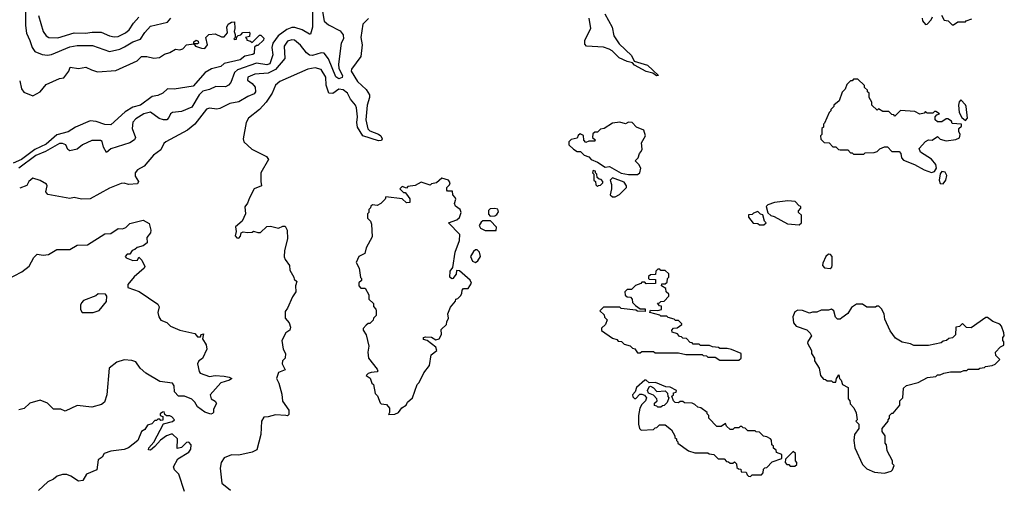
# Model space of a CAD drawing. Extents: x 2210602 to 2357277, y 510288 to 673808.
# Tile 364 of 464: x 2295265 to 2301960, y 621009 to 624195. Entities that reach past the tile are written whole.
import ezdxf

# ---------------------------------------------------------------- set-up
doc = ezdxf.new("R2010")
doc.units = 0

msp = doc.modelspace()

# ---------------------------------------------------------------- linework, layer by layer
at = {"layer": '0CON05XD'}
for points in [[(2295304.5, 624325), (2295304.5, 624154.5), (2295312.4, 624102.4), (2295334.6, 624054.6), (2295348.9, 624005), (2295368.3, 623978.3), (2295418.3, 623958.3), (2295455, 623953.3), (2295482, 623958), (2295605, 624009.5), (2295655, 624018.5), (2295760.3, 624020.3), (2295875, 623978.1), (2295945, 623995.5), (2295978.7, 624011.3), (2296035, 624045.6), (2296086.7, 624063.3), (2296115, 624108.8), (2296155, 624150), (2296270.9, 624179.1), (2296292.5, 624205)], [(2297320.8, 624265), (2297335.6, 624185), (2297365, 624159.4), (2297445, 624118.6), (2297465, 624092.5), (2297467.1, 624065), (2297452, 624035), (2297431.7, 623891.7), (2297434.2, 623864.2), (2297458.9, 623815), (2297457.9, 623802.1), (2297435, 623792.3), (2297415, 623805.6), (2297365, 623928.6), (2297335, 623967.3), (2297315, 623969.5), (2297255, 623951.9), (2297235, 623954.2), (2297215, 623968.8), (2297175, 624021.2), (2297132.5, 624055), (2297115, 624058), (2297085, 624048.8), (2297062.9, 624015), (2297067.8, 623932.2), (2297004, 623856), (2296955, 623832.3), (2296865, 623825.5), (2296816.2, 623805), (2296814, 623785), (2296845, 623762), (2296865.5, 623735.5), (2296868.2, 623705), (2296858.9, 623691.1), (2296816.2, 623673.8), (2296755, 623636.5), (2296695, 623624.2), (2296625, 623590.8), (2296605, 623586), (2296555, 623592.5), (2296535, 623585.8), (2296455.4, 623484.6), (2296405, 623443.3), (2296258, 623365), (2296245, 623353.8), (2296225, 623310), (2296175, 623274), (2296111.3, 623198.7), (2296065.9, 623174.1), (2296051.2, 623155), (2296051.2, 623131.2), (2296072.5, 623095), (2296065, 623080), (2296005, 623075.7), (2295975, 623084.2), (2295955, 623082.5), (2295875, 623050), (2295745, 622977.1), (2295684.3, 622974.3), (2295635, 622986.2), (2295605, 622978.8), (2295456.1, 623006.1), (2295443.3, 623025), (2295452.5, 623065), (2295446.4, 623076.4), (2295405, 623102.5), (2295355, 623116.7), (2295326.7, 623095), (2295313, 623067), (2295265, 623048.8)], [(2297255.3, 624265), (2297256.6, 624145), (2297243, 624097), (2297235, 624096.2), (2297185.9, 624125.9), (2297135, 624141.9), (2297115, 624141.6), (2297080.7, 624129.3), (2297022.2, 624085), (2296986.4, 624035), (2296979.1, 624005), (2296987.3, 623955), (2296966.1, 623893.9), (2296945, 623888.2), (2296875, 623900.5), (2296745, 623854.2), (2296724.7, 623835), (2296700.9, 623769.1), (2296685, 623749.2), (2296665, 623738.6), (2296599.8, 623740.2), (2296555, 623720.5), (2296510.5, 623709.5), (2296486.4, 623685), (2296435, 623600), (2296365, 623571.5), (2296305, 623564.4), (2296290.6, 623555), (2296279.9, 623530.1)], [(2295265, 623780), (2295278, 623725), (2295292.9, 623702.9), (2295355, 623677.1), (2295404.5, 623705.5), (2295445.9, 623754.1), (2295535, 623794.2), (2295565, 623800), (2295600, 623845), (2295608.3, 623871.7), (2295665, 623864), (2295715, 623873.3), (2295753.2, 623853.2), (2295795, 623840.6), (2295919.7, 623850.3), (2296064.3, 623915.7), (2296094.2, 623945.8), (2296130, 623945), (2296176.4, 623933.6), (2296215, 623938.8), (2296249.3, 623960.7), (2296285, 623971.2), (2296325, 623993.8), (2296355, 623990), (2296373.6, 623996.4), (2296400, 624025), (2296450, 624030), (2296450, 624045), (2296465, 624056.7), (2296478.3, 624048.3), (2296480, 624035), (2296475, 624030), (2296450, 624030), (2296460, 624015), (2296500.7, 624000.7), (2296525, 624000), (2296542.5, 624025), (2296530, 624075), (2296550, 624095), (2296595, 624100), (2296638.3, 624078.3), (2296655, 624077.5), (2296677.5, 624105), (2296672.5, 624145), (2296683.3, 624165), (2296705, 624177.5), (2296725, 624180), (2296727.5, 624135), (2296722.5, 624115), (2296730, 624095), (2296730, 624075), (2296720, 624065), (2296725, 624060), (2296738.3, 624061.7), (2296741.7, 624078.3), (2296751.7, 624088.3), (2296768.3, 624091.7), (2296781.7, 624108.3), (2296825, 624110), (2296830, 624105), (2296828.3, 624081.7), (2296800, 624075), (2296810, 624065), (2296810, 624055), (2296835, 624050), (2296845, 624040), (2296895, 624090), (2296905, 624090), (2296925, 624070), (2296922.5, 624055), (2296885, 624020), (2296875, 624020), (2296861.7, 624008.3), (2296860, 623965), (2296850.7, 623959.3), (2296795, 623946.2), (2296765, 623922.5), (2296655, 623896.7), (2296633.6, 623876.4), (2296568.3, 623861.7), (2296526.2, 623835), (2296445, 623742), (2296315, 623723.8), (2296270, 623725), (2296237.5, 623695), (2296205, 623680), (2296165, 623672), (2296085.7, 623615), (2296035, 623600), (2295982.1, 623567.9), (2295885, 623480), (2295845, 623482), (2295785, 623503.6), (2295745, 623507.5), (2295645, 623464.6), (2295595, 623432.5), (2295517.6, 623412.4), (2295445, 623348), (2295367, 623313), (2295276.4, 623245), (2295221.2, 623218.8)], [(2295393.4, 624223.4), (2295423.8, 624115), (2295445.8, 624085.8), (2295464.3, 624074.3), (2295525, 624072.2), (2295635, 624105.6), (2295713.6, 624103.6), (2295758.8, 624111.2), (2295819.8, 624109.8), (2295875, 624084.4), (2295907.4, 624077.4), (2295935, 624080.9), (2295984.3, 624105), (2296010, 624125), (2296038.1, 624171.9), (2296075, 624212.9)], [(2297636.4, 624203.6), (2297597.5, 624165), (2297584.3, 624075), (2297594.3, 624024.3), (2297585.6, 623944.4), (2297522.2, 623857.8), (2297520, 623845), (2297562.5, 623775), (2297621.1, 623721.1), (2297644.5, 623685), (2297644.5, 623665), (2297627.7, 623615), (2297619.7, 623515), (2297633.3, 623453.3), (2297645, 623440), (2297705, 623417.8), (2297720, 623405), (2297730, 623385), (2297725.5, 623374.5), (2297705, 623372.3), (2297597.5, 623405), (2297562.1, 623465), (2297556.8, 623495), (2297561.6, 623535), (2297555.8, 623595.8), (2297547.9, 623615), (2297513.6, 623653.6), (2297493.1, 623695), (2297465, 623718.5), (2297435, 623721.8), (2297395, 623694.2), (2297366, 623696), (2297349.1, 623749.1), (2297345.6, 623805), (2297315, 623856), (2297275, 623867.8), (2297225, 623859.6), (2297034, 623775), (2297005, 623750), (2296982.5, 623695), (2296940, 623635), (2296895, 623584.3), (2296820, 623525), (2296804.2, 623495), (2296783.8, 623385), (2296790, 623365), (2296843.3, 623315), (2296942.5, 623265), (2296956.7, 623245), (2296903.8, 623155), (2296903.8, 623095), (2296910, 623065), (2296860, 623045), (2296826.7, 622985), (2296815, 622947.5), (2296796.1, 622923.9), (2296800, 622875), (2296776.7, 622825), (2296733, 622787), (2296737.5, 622755), (2296730, 622725), (2296741.7, 622711.7), (2296755, 622710), (2296767, 622723), (2296770, 622745), (2296785, 622752.5), (2296815, 622747.5), (2296845, 622750), (2296855, 622757.5), (2296885, 622747.5), (2296901.7, 622748.3), (2296945, 622790), (2296970.7, 622790.7), (2297025, 622778.8), (2297055, 622791.2), (2297070.7, 622790.7), (2297083.3, 622765), (2297086.2, 622705), (2297066.7, 622625), (2297063.6, 622583.6), (2297070, 622565), (2297100, 622525), (2297103, 622493), (2297130, 622445), (2297131.7, 622431.7), (2297150, 622415), (2297140, 622385), (2297143.8, 622345), (2297119.3, 622310.7), (2297087, 622233), (2297069.3, 622210.7), (2297070, 622165), (2297096.7, 622135), (2297107.5, 622105), (2297102.5, 622085), (2297073.6, 622066.4), (2297046.7, 622015), (2297057.5, 621955), (2297072.5, 621925), (2297070, 621895), (2297052.5, 621875), (2297050, 621855), (2297070, 621815), (2297025, 621797.5), (2297011.2, 621755), (2297026.2, 621725), (2297048.3, 621648.3), (2297052.7, 621602.7), (2297095, 621540), (2297095, 621510), (2297087, 621503), (2297073.8, 621503.8), (2297005, 621508), (2296955.7, 621494.3), (2296925, 621493.8), (2296910, 621465), (2296905.8, 621374.2), (2296878.3, 621271.7), (2296845, 621254.4), (2296755, 621234.5), (2296705, 621237.8), (2296655, 621217.5), (2296636, 621185), (2296628.6, 621145), (2296640, 621045), (2296697.7, 620997.7)], [(2299243.8, 624235), (2299293.4, 624143.4), (2299305.5, 624085), (2299341.2, 624031.2), (2299425, 623950.8), (2299443.8, 623913.8), (2299535, 623885.6), (2299608.8, 623815), (2299596.1, 623813.9), (2299571.2, 623831.2), (2299525, 623842.7), (2299446.2, 623885), (2299432.3, 623902.3), (2299395, 623911.5), (2299342, 623935), (2299293.7, 623983.7), (2299273.8, 623995), (2299235, 624007.5), (2299120, 624015), (2299108.3, 624028.3), (2299108.8, 624055), (2299149.5, 624135), (2299136.5, 624206.5)], [(2301402.5, 624205), (2301403, 624187), (2301425, 624162.5), (2301436.4, 624163.6), (2301462.5, 624195), (2301472.5, 624215)], [(2301532.5, 624225), (2301551.7, 624191.7), (2301578.3, 624188.3), (2301605, 624160), (2301615, 624160), (2301645, 624180), (2301695, 624180), (2301701.7, 624188.3), (2301738.3, 624201.7)], [(2301465, 623156.7), (2301485, 623162.5), (2301500, 623185), (2301495, 623210), (2301465, 623247.5), (2301390, 623295), (2301381.7, 623318.3), (2301425, 623367.5), (2301445, 623377.5), (2301470, 623375), (2301505, 623400), (2301523.8, 623383.8), (2301565, 623371.2), (2301629.3, 623380.7), (2301655, 623392.5), (2301660, 623415), (2301650, 623435), (2301650, 623455), (2301668.3, 623471.7), (2301670, 623485), (2301605, 623490), (2301600, 623505), (2301575, 623520), (2301565, 623520), (2301535, 623500), (2301505, 623500), (2301490, 623515), (2301490, 623535), (2301501.7, 623548.3), (2301520, 623555), (2301495, 623570), (2301485, 623570), (2301475, 623560), (2301435, 623560), (2301425, 623570), (2301415, 623560), (2301385, 623552.5), (2301351.7, 623571.7), (2301255, 623577.5), (2301215, 623540), (2301208.3, 623548.3), (2301195, 623550), (2301175, 623570), (2301135, 623570), (2301105, 623590), (2301095, 623580), (2301060, 623615), (2301060, 623635), (2301040, 623665), (2301040, 623695), (2301030, 623705), (2301030, 623715), (2301010, 623735), (2301008.3, 623748.3), (2300965, 623790), (2300935, 623790), (2300925, 623780), (2300915, 623780), (2300890, 623755), (2300877, 623723), (2300858.3, 623701.7), (2300837, 623643), (2300800, 623615), (2300800, 623605), (2300780, 623585), (2300780, 623575), (2300770, 623565), (2300738.3, 623491.7), (2300730, 623485), (2300730, 623465), (2300720, 623455), (2300720, 623415), (2300710, 623405), (2300711.7, 623381.7), (2300735, 623360), (2300768.3, 623358.3), (2300795, 623330), (2300815, 623330), (2300833, 623313), (2300845, 623310), (2300895, 623310), (2300915, 623290), (2300925, 623290), (2300935, 623280), (2301005, 623280), (2301015, 623290), (2301075, 623292.5), (2301095, 623300), (2301113, 623317), (2301145, 623330), (2301165, 623330), (2301195, 623300), (2301245, 623300), (2301256.4, 623286.4), (2301260, 623255), (2301275, 623240), (2301349.5, 623209.5), (2301415, 623174), (2301465, 623156.7)], [(2301695, 623510), (2301710, 623525), (2301700, 623605), (2301696.4, 623616.4), (2301665, 623650), (2301653.3, 623636.7), (2301647.5, 623615), (2301653.6, 623563.6), (2301670.7, 623530.7), (2301695, 623510)], [(2296279.9, 623530.1), (2296266.3, 623513.6), (2296243.5, 623513.5), (2296213.3, 623523.3), (2296155, 623566.7), (2296108.8, 623555), (2296055, 623520), (2296035, 623497.5), (2296030.8, 623455), (2296053.3, 623395), (2296045, 623377.5), (2296015, 623358.8), (2295885, 623317.5), (2295855, 623292.5), (2295835, 623327.5), (2295825.9, 623365.9), (2295815, 623373.3), (2295755, 623373.3), (2295692.5, 623345), (2295655.9, 623314.1), (2295605, 623303.3), (2295591.7, 623311.7), (2295578.8, 623345), (2295555, 623354.4), (2295535, 623353.5), (2295440.9, 623299.1), (2295375, 623272.7), (2295259.6, 623185)], [(2299405, 623142.5), (2299465, 623143.3), (2299482.5, 623155), (2299487.5, 623185), (2299475, 623210), (2299450, 623235), (2299470, 623255), (2299480, 623285), (2299491.7, 623298.3), (2299497.5, 623315), (2299493, 623357), (2299520, 623405), (2299510, 623445), (2299460, 623465), (2299430, 623495), (2299405, 623497.5), (2299385, 623487.5), (2299345, 623497.5), (2299295, 623492.5), (2299240, 623455), (2299215, 623450), (2299195, 623430), (2299175, 623430), (2299161.7, 623418.3), (2299160, 623395), (2299178.3, 623378.3), (2299175, 623370), (2299135, 623370), (2299115, 623360), (2299100, 623375), (2299098.3, 623408.3), (2299075, 623420), (2299061.7, 623408.3), (2299055, 623390), (2299015, 623380), (2299000, 623365), (2299000, 623345), (2299030, 623315), (2299055, 623300), (2299078.3, 623298.3), (2299103, 623273), (2299135, 623262.5), (2299150, 623245), (2299195, 623227.5), (2299245, 623192.5), (2299275, 623197.5), (2299355, 623152.5), (2299405, 623142.5)], [(2299195, 623060), (2299201.7, 623068.3), (2299215, 623070), (2299230, 623085), (2299230, 623095), (2299218.3, 623108.3), (2299205, 623110), (2299191.7, 623121.7), (2299190, 623145), (2299180, 623155), (2299180, 623165), (2299165, 623170), (2299160, 623155), (2299170, 623145), (2299170, 623105), (2299180, 623095), (2299181.7, 623071.7), (2299195, 623060)], [(2297771.7, 621511.7), (2297815, 621512.5), (2297840, 621525), (2297864.1, 621555.9), (2297892.5, 621575), (2297902.5, 621595), (2297936.7, 621625), (2297967.5, 621715), (2297980.7, 621729.3), (2298012.5, 621795), (2298051.2, 621845), (2298063.9, 621916.1), (2298101.2, 621945), (2298095, 621968.8), (2298035, 622013.3), (2298011.7, 622021.7), (2298010, 622035), (2298025, 622040), (2298066.1, 622036.1), (2298095, 622017.5), (2298117.5, 622025), (2298132.5, 622055), (2298131.7, 622088.3), (2298167, 622123), (2298168.3, 622141.7), (2298180, 622165), (2298176.7, 622195), (2298195, 622240), (2298228.3, 622281.7), (2298230, 622295), (2298245, 622300), (2298265, 622320), (2298272.5, 622335), (2298273, 622357), (2298281.7, 622368.3), (2298315, 622367.5), (2298336.2, 622403.8), (2298328.8, 622425), (2298255, 622486.7), (2298235, 622490), (2298232.5, 622465), (2298210, 622435), (2298203, 622433), (2298190, 622445), (2298192.5, 622485), (2298209.3, 622510.7), (2298226.7, 622615), (2298256.1, 622693.9), (2298256.7, 622735), (2298180, 622815), (2298236.4, 622833.6), (2298255, 622850), (2298267.5, 622885), (2298260, 622905), (2298228.3, 622928.3), (2298222.5, 622945), (2298230, 622975), (2298227, 622987), (2298210, 623005), (2298208.3, 623028.3), (2298175, 623030), (2298170, 623035), (2298170, 623055), (2298188.3, 623071.7), (2298192.5, 623085), (2298180, 623105), (2298135, 623117.5), (2298100, 623085), (2298065, 623080), (2298055, 623070), (2297995, 623090), (2297955, 623067.5), (2297905, 623060), (2297895, 623050), (2297865, 623060), (2297850, 623045), (2297875, 623020), (2297885, 623020), (2297895, 623010), (2297917, 622977), (2297918.3, 622951.7), (2297895, 622950), (2297865, 622977.5), (2297755, 622990), (2297750, 622975), (2297720, 622945), (2297695, 622932.5), (2297665, 622937.5), (2297651.7, 622928.3), (2297650, 622915), (2297640, 622905), (2297640, 622885), (2297630, 622875), (2297630, 622845), (2297650, 622825), (2297657.5, 622805), (2297661.7, 622718.3), (2297620, 622645), (2297612.5, 622605), (2297570, 622585), (2297552.5, 622545), (2297572.5, 622505), (2297583, 622443), (2297590, 622435), (2297588.3, 622421.7), (2297570, 622405), (2297570, 622385), (2297585, 622370), (2297615, 622370), (2297640, 622325), (2297640, 622295), (2297670, 622265), (2297670, 622245), (2297687, 622227), (2297690, 622215), (2297690, 622185), (2297670, 622165), (2297668.3, 622151.7), (2297645, 622130), (2297635, 622130), (2297621.7, 622118.3), (2297600, 622095), (2297600, 622085), (2297621.7, 622051.7), (2297640, 621975), (2297632.5, 621935), (2297637.5, 621895), (2297695, 621820), (2297700, 621805), (2297695, 621800), (2297655, 621797.5), (2297635, 621790), (2297620, 621775), (2297648.3, 621758.3), (2297660, 621725), (2297670, 621715), (2297683, 621653), (2297698.3, 621638.3), (2297715, 621590), (2297723, 621583), (2297758.3, 621578.3), (2297780, 621555), (2297780, 621525), (2297771.7, 621511.7)], [(2299315, 622990), (2299343, 623007), (2299378.3, 623041.7), (2299390, 623055), (2299390, 623065), (2299375, 623090), (2299295, 623120), (2299280, 623105), (2299290, 623075), (2299290, 623045), (2299280, 623005), (2299295, 622990), (2299315, 622990)], [(2301545, 623080), (2301562.5, 623105), (2301570, 623135), (2301558.3, 623158.3), (2301535, 623162.5), (2301523, 623147), (2301517.5, 623105), (2301525, 623082.5), (2301545, 623080)], [(2298465, 622860), (2298495, 622862.5), (2298509.3, 622870.7), (2298521.7, 622888.3), (2298516.4, 622906.4), (2298495, 622912.5), (2298465, 622910), (2298451.7, 622898.3), (2298453, 622873), (2298465, 622860)], [(2300565, 622800), (2300580, 622815), (2300580, 622865), (2300560, 622885), (2300560, 622895), (2300577, 622913), (2300577.5, 622925), (2300565, 622930), (2300538.3, 622958.3), (2300487, 622963), (2300398.3, 622951.7), (2300353, 622937), (2300340, 622925), (2300351.7, 622881.7), (2300373, 622863), (2300395, 622857.5), (2300485, 622807.5), (2300565, 622800)], [(2295175, 622426.7), (2295278.8, 622481.2), (2295329.5, 622520.5), (2295361.7, 622578.3), (2295385, 622600), (2295425, 622593.8), (2295461.7, 622598.3), (2295518.3, 622631.7), (2295605, 622632.5), (2295655, 622662.5), (2295725, 622663.3), (2295845, 622738.8), (2295885, 622742), (2295935, 622776), (2295965, 622773.8), (2295986.6, 622783.4), (2296015, 622808.8), (2296105, 622832.5), (2296145, 622810), (2296156.2, 622765), (2296153.6, 622746.4), (2296130, 622715), (2296131.7, 622678.3), (2296105, 622657.5), (2296063, 622647), (2296048.3, 622631.7), (2296030, 622625), (2296015, 622600), (2295995, 622600), (2295982.5, 622585), (2295990, 622575), (2296035, 622557.5), (2296065, 622560), (2296075, 622580), (2296095, 622560), (2296117, 622517), (2296112.5, 622505), (2296042.3, 622447.7), (2296000, 622395), (2296000, 622375), (2296077, 622347), (2296205, 622261.2), (2296212.7, 622242.7), (2296204.3, 622204.3), (2296210.8, 622175), (2296225, 622153.3), (2296265, 622136.7), (2296291.3, 622111.3), (2296355, 622084.2), (2296455, 622062.5), (2296475, 622040), (2296495, 622040), (2296500, 622055), (2296515, 622060), (2296507.5, 622025), (2296533.3, 621985), (2296537.5, 621955), (2296507.3, 621892.7), (2296484.1, 621875.9), (2296473.9, 621856.1), (2296484.3, 621804.3), (2296492.1, 621792.1), (2296555, 621769.2), (2296595, 621776.5), (2296655, 621772.5), (2296690, 621765), (2296706.7, 621755), (2296692.5, 621745), (2296633.2, 621726.8), (2296560, 621645), (2296567, 621617), (2296595, 621602.5), (2296603.3, 621585), (2296583.6, 621546.4), (2296582.5, 621525), (2296575, 621517.5), (2296565, 621513.3), (2296525, 621526), (2296475, 621562.9), (2296455.4, 621595.4), (2296435.5, 621615.5), (2296385, 621635.8), (2296343.8, 621635), (2296317.5, 621665), (2296315.8, 621705), (2296304.3, 621724.3), (2296217.5, 621735), (2296122.1, 621792.1), (2296085, 621826.2), (2296055, 621868), (2296028.1, 621878.1), (2295975, 621882.5), (2295925, 621866), (2295874.3, 621825.7), (2295857.5, 621645), (2295842.5, 621595), (2295821.7, 621578.3), (2295755, 621560), (2295655, 621572.2), (2295575, 621533.3), (2295545, 621546.7), (2295495, 621547.1), (2295455, 621587.1), (2295405, 621608.6), (2295335, 621587.1), (2295295, 621551.2), (2295258.3, 621541.7)], [(2300325, 622800), (2300340, 622815), (2300330, 622825), (2300318.3, 622868.3), (2300303, 622873), (2300285, 622890), (2300255, 622880), (2300245, 622870), (2300221.7, 622868.3), (2300221.7, 622851.7), (2300251.7, 622811.7), (2300285, 622810), (2300295, 622800), (2300325, 622800)], [(2298431.1, 622761.1), (2298505, 622762.5), (2298507.5, 622785), (2298467, 622827), (2298415, 622826.7), (2298402, 622818), (2298390, 622795), (2298398.6, 622778.6), (2298431.1, 622761.1)], [(2298365, 622543.8), (2298381.2, 622555), (2298398, 622585), (2298392.5, 622615), (2298375, 622630), (2298365, 622630), (2298350.7, 622619.3), (2298330, 622585), (2298343.6, 622553.6), (2298365, 622543.8)], [(2300775, 622502.5), (2300787, 622513), (2300790, 622525), (2300790, 622585), (2300778.3, 622598.3), (2300765, 622600), (2300747.5, 622585), (2300725, 622540), (2300723.3, 622525), (2300738.3, 622508.3), (2300775, 622502.5)], [(2300155, 621880), (2300170, 621895), (2300170, 621925), (2300105, 621952.5), (2300075, 621960), (2300025, 621960), (2300017, 621967), (2299975, 621970), (2299955, 621980), (2299895, 621980), (2299885, 621990), (2299845, 621990), (2299838.3, 621998.3), (2299825, 622000), (2299798.3, 622028.3), (2299775, 622030), (2299765, 622040), (2299751.7, 622041.7), (2299738.3, 622058.3), (2299701.7, 622071.7), (2299700, 622085), (2299711.7, 622098.3), (2299735, 622100), (2299768.3, 622121.7), (2299768.3, 622128.3), (2299745, 622150), (2299725, 622150), (2299715, 622160), (2299675, 622170), (2299665, 622180), (2299625, 622180), (2299617, 622187), (2299550, 622205), (2299555, 622220), (2299605, 622217.5), (2299630, 622225), (2299628.3, 622248.3), (2299615, 622250), (2299601.7, 622268.3), (2299615, 622270), (2299625, 622280), (2299648.3, 622281.7), (2299680, 622315), (2299678.3, 622328.3), (2299660, 622345), (2299658.3, 622368.3), (2299630, 622385), (2299631.7, 622398.3), (2299655, 622400), (2299668.3, 622411.7), (2299670, 622435), (2299680, 622445), (2299678.3, 622468.3), (2299655, 622490), (2299625, 622490), (2299618.3, 622498.3), (2299605, 622500), (2299590, 622485), (2299588.3, 622461.7), (2299555, 622460), (2299541.7, 622448.3), (2299540, 622435), (2299545, 622430), (2299588.3, 622428.3), (2299588.3, 622401.7), (2299525, 622400), (2299515, 622410), (2299495, 622410), (2299488.3, 622401.7), (2299451.7, 622388.3), (2299425, 622360), (2299395, 622360), (2299380, 622345), (2299381.7, 622321.7), (2299395, 622310), (2299418.3, 622308.3), (2299430, 622295), (2299431.7, 622271.7), (2299451.7, 622251.7), (2299485, 622230), (2299518.3, 622228.3), (2299518.3, 622211.7), (2299465, 622212.5), (2299455, 622220), (2299355, 622232.5), (2299345, 622240), (2299235, 622240), (2299210, 622215), (2299238.3, 622188.3), (2299241.7, 622171.7), (2299260, 622155), (2299248.3, 622121.7), (2299221.7, 622098.3), (2299221.7, 622081.7), (2299295, 622030), (2299325, 622020), (2299335, 622010), (2299357, 622007), (2299375, 621990), (2299417, 621977), (2299431.7, 621961.7), (2299448.3, 621958.3), (2299465, 621930), (2299485, 621930), (2299495, 621940), (2299575, 621940), (2299585, 621930), (2299745, 621930), (2299795, 621920), (2299905, 621920), (2299911.7, 621911.7), (2299935, 621910), (2299945, 621900), (2299995, 621900), (2300025, 621880), (2300155, 621880)], [(2295765, 622203.3), (2295805, 622217.5), (2295855, 622280), (2295857.5, 622315), (2295848.3, 622328.3), (2295798.3, 622331.7), (2295781.7, 622318.3), (2295700, 622285), (2295685, 622270), (2295677.5, 622255), (2295677.5, 622225), (2295690, 622205), (2295765, 622203.3)], [(2301145, 621112.5), (2301190, 621125), (2301200, 621135), (2301210, 621165), (2301200, 621175), (2301200, 621195), (2301163, 621263), (2301160, 621305), (2301150, 621315), (2301150, 621365), (2301130, 621395), (2301130, 621415), (2301170, 621465), (2301170, 621475), (2301180, 621485), (2301180, 621505), (2301195, 621520), (2301205, 621520), (2301250, 621575), (2301250, 621605), (2301270, 621625), (2301275, 621690), (2301295, 621707.5), (2301375, 621727.5), (2301438.3, 621761.7), (2301495, 621770), (2301505, 621780), (2301525, 621780), (2301548.3, 621791.7), (2301595, 621800), (2301665, 621800), (2301685, 621810), (2301705, 621810), (2301715, 621820), (2301785, 621820), (2301793, 621827), (2301825, 621830), (2301833, 621837), (2301877, 621843), (2301897, 621853), (2301930, 621885), (2301901.7, 621911.7), (2301900, 621935), (2301935, 621970), (2301957, 621983), (2301957.5, 622005), (2301950, 622015), (2301950, 622035), (2301960, 622045), (2301957, 622067), (2301941.7, 622111.7), (2301930, 622125), (2301883, 622143), (2301845, 622170), (2301835, 622170), (2301735, 622100), (2301703, 622103), (2301675, 622130), (2301655, 622110), (2301630, 622105), (2301628.3, 622051.7), (2301608.3, 622031.7), (2301583, 622027), (2301567, 622013), (2301545, 622010), (2301531.7, 621998.3), (2301445, 621980), (2301345, 621980), (2301321.7, 621991.7), (2301265, 622002.5), (2301220.7, 622030.7), (2301185, 622080), (2301148.3, 622158.3), (2301142.5, 622195), (2301125, 622230), (2301107, 622247), (2301093, 622247), (2301085, 622240), (2301025, 622240), (2300995, 622260), (2300955, 622260), (2300921.7, 622238.3), (2300895, 622197.5), (2300855, 622167.5), (2300845, 622160), (2300825, 622160), (2300813, 622173), (2300800, 622215), (2300785, 622227.5), (2300765, 622220), (2300715, 622220), (2300685, 622207.5), (2300655, 622207.5), (2300635, 622200), (2300587, 622217), (2300555, 622220), (2300535, 622210), (2300522.5, 622175), (2300527.5, 622135), (2300545, 622112.5), (2300617, 622087), (2300640, 622065), (2300650, 622045), (2300623, 622007), (2300622.5, 621995), (2300650, 621945), (2300650, 621925), (2300670, 621895), (2300670, 621875), (2300700, 621825), (2300710, 621775), (2300731.7, 621751.7), (2300745, 621750), (2300755, 621740), (2300785, 621740), (2300795, 621730), (2300815, 621730), (2300820, 621755), (2300835, 621780), (2300840, 621755), (2300850, 621745), (2300860, 621715), (2300897.5, 621695), (2300898.3, 621618.3), (2300910, 621605), (2300913, 621583), (2300937, 621557), (2300951.7, 621521.7), (2300960, 621475), (2300950, 621465), (2300970, 621445), (2300970, 621415), (2300942.5, 621375), (2300937.5, 621335), (2300943.3, 621285), (2300995, 621170), (2301025, 621142.5), (2301078.3, 621118.3), (2301145, 621112.5)], [(2300235, 621090), (2300245, 621100), (2300308.3, 621101.7), (2300320, 621115), (2300321.7, 621138.3), (2300331.7, 621148.3), (2300345, 621150), (2300381.7, 621188.3), (2300448.3, 621211.7), (2300448.3, 621238.3), (2300411.7, 621251.7), (2300408.3, 621268.3), (2300391.7, 621281.7), (2300390, 621295), (2300380, 621305), (2300377, 621337), (2300370, 621345), (2300345, 621360), (2300323, 621363), (2300295, 621390), (2300273, 621393), (2300265, 621400), (2300215, 621400), (2300198.3, 621418.3), (2300185, 621420), (2300175, 621430), (2300165, 621430), (2300155, 621420), (2300125, 621420), (2300115, 621410), (2300095, 621410), (2300071.7, 621431.7), (2300065, 621450), (2300035, 621430), (2300005, 621430), (2299950, 621485), (2299950, 621505), (2299940, 621515), (2299940, 621525), (2299897, 621557), (2299875, 621560), (2299855, 621580), (2299837, 621587), (2299785, 621590), (2299775, 621600), (2299755, 621600), (2299745, 621590), (2299721.7, 621591.7), (2299710, 621605), (2299700, 621635), (2299710, 621645), (2299711.7, 621658.3), (2299728.3, 621661.7), (2299730, 621675), (2299687, 621697), (2299658.3, 621698.3), (2299589.3, 621729.3), (2299545, 621726.7), (2299525, 621743.3), (2299515, 621743.3), (2299460, 621695), (2299450, 621665), (2299432.5, 621645), (2299435, 621630), (2299445, 621620), (2299455, 621620), (2299481.7, 621648.3), (2299495, 621650), (2299513, 621643), (2299527.5, 621625), (2299520, 621605), (2299495, 621580), (2299482.5, 621555), (2299472.5, 621505), (2299472.5, 621445), (2299480, 621415), (2299490, 621405), (2299575, 621410), (2299585, 621420), (2299598.3, 621421.7), (2299615, 621440), (2299655, 621440), (2299696.7, 621406.7), (2299720, 621365), (2299720, 621355), (2299730, 621345), (2299730, 621335), (2299740, 621325), (2299740, 621315), (2299813, 621263), (2299855, 621250), (2299945, 621250), (2299953, 621243), (2299985, 621240), (2300015, 621210), (2300055, 621210), (2300071.7, 621191.7), (2300085, 621190), (2300095, 621180), (2300115, 621180), (2300125, 621190), (2300140, 621175), (2300141.7, 621151.7), (2300151.7, 621141.7), (2300168.3, 621138.3), (2300171.7, 621121.7), (2300205, 621120), (2300211.7, 621101.7), (2300221.7, 621091.7), (2300235, 621090)], [(2299625, 621560), (2299605, 621560), (2299598.3, 621568.3), (2299581.7, 621571.7), (2299581.7, 621588.3), (2299600, 621605), (2299597, 621617), (2299575, 621642.5), (2299540, 621655), (2299533.3, 621675), (2299545, 621700), (2299555, 621702.5), (2299575, 621692.5), (2299598.3, 621668.3), (2299655, 621672.5), (2299670, 621655), (2299673, 621633), (2299680, 621625), (2299667, 621593), (2299648.3, 621571.7), (2299635, 621570), (2299625, 621560)], [(2296386.8, 620986.8), (2296347.1, 621105), (2296316.7, 621135), (2296311.2, 621155), (2296341.3, 621208.7), (2296416.2, 621255), (2296428, 621275), (2296430, 621305), (2296415, 621322.5), (2296398.3, 621321.7), (2296365, 621287.5), (2296335, 621280), (2296337.5, 621345), (2296305, 621377.5), (2296295, 621377.5), (2296263.9, 621366.1), (2296223.6, 621336.4), (2296185, 621292.5), (2296155, 621267.5), (2296141.7, 621271.7), (2296142.5, 621285), (2296177, 621323), (2296242.5, 621447.5), (2296305, 621462.5), (2296317.5, 621475), (2296300, 621495), (2296285, 621502.5), (2296262.5, 621502.5), (2296251.7, 621511.7), (2296248.3, 621528.3), (2296235, 621527.5), (2296220, 621515), (2296220, 621505), (2296238.3, 621498.3), (2296238.3, 621471.7), (2296225, 621470), (2296218.3, 621478.3), (2296205, 621480), (2296195, 621470), (2296185, 621470), (2296162.5, 621447.5), (2296135, 621437.5), (2296115, 621410), (2296092.5, 621395), (2296067.5, 621335), (2296005, 621283.3), (2295975, 621273.3), (2295885, 621262.5), (2295840, 621245), (2295825, 621220), (2295798.3, 621201.7), (2295790, 621135), (2295720, 621105), (2295695, 621062.5), (2295665, 621057.5), (2295611.7, 621091.7), (2295585, 621102.5), (2295555, 621102.5), (2295519.3, 621090.7), (2295495, 621071.2), (2295456.4, 621053.6), (2295392.5, 620995)], [(2300535, 621160), (2300548.3, 621171.7), (2300550, 621185), (2300540, 621195), (2300540, 621245), (2300525, 621260), (2300471.7, 621208.3), (2300470, 621185), (2300481.7, 621171.7), (2300495, 621170), (2300505, 621160), (2300535, 621160)]]:
    msp.add_lwpolyline(points, dxfattribs=at)

doc.saveas('drawing.dxf')
